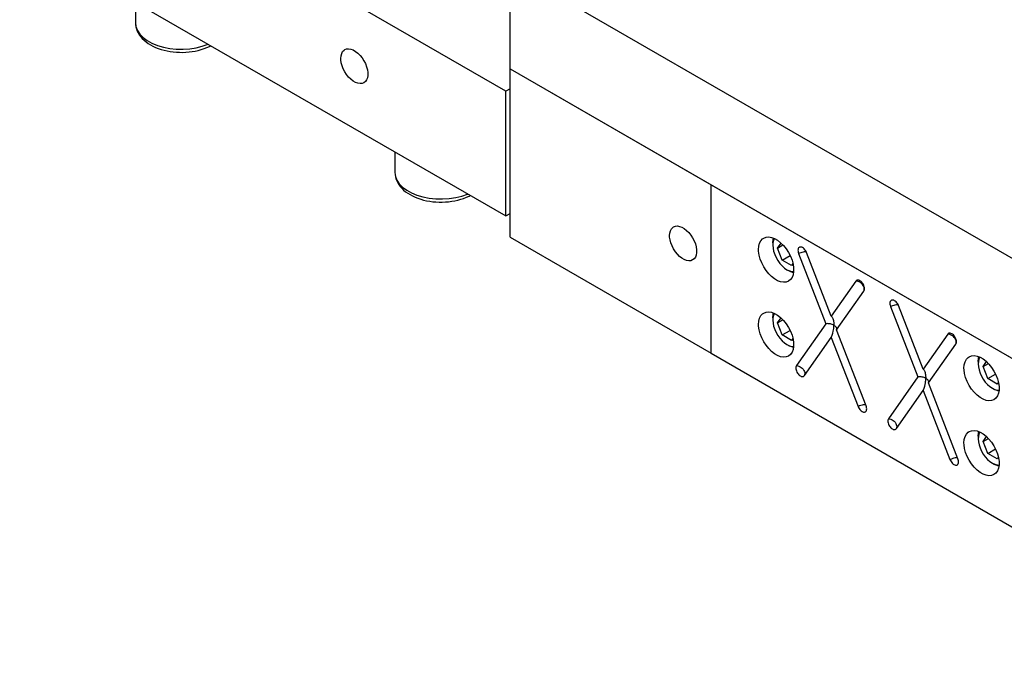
# Model space of a CAD drawing. Header units: inches. Extents: x 3 to 289, y 4 to 291.
# Tile 517 of 634: x 112.23 to 120.28, y 267.26 to 272.54. Entities that reach past the tile are written whole.
import ezdxf

# ---------------------------------------------------------------- set-up
doc = ezdxf.new("R2010")
doc.units = ezdxf.units.IN
doc.header["$LTSCALE"] = 0.5
doc.header["$MEASUREMENT"] = 0
doc.layers.add('DIE', color=7, linetype='Continuous')

msp = doc.modelspace()

# ---------------------------------------------------------------- linework, layer by layer
at = {"layer": 'DIE', "color": 190, "linetype": 'Continuous'}
for p, q in [((116.2014, 271.9582), (111.6052, 274.6118)), ((111.6052, 273.5912), (116.2014, 270.9376)), ((123.9442, 268.5085), (116.2368, 272.9584)), ((116.2368, 272.1419), (116.2368, 272.9584)), ((114.8552, 272.2473), (114.8602, 272.2659)), ((114.8602, 272.2659), (114.8683, 272.2813)), ((114.8683, 272.2813), (114.8793, 272.2932)), ((114.8793, 272.2932), (114.8859, 272.2976)), ((114.8859, 272.2976), (114.9006, 272.3034)), ((114.9006, 272.3034), (114.9173, 272.3049)), ((114.9173, 272.3049), (114.9354, 272.302)), ((114.9354, 272.302), (114.9544, 272.295)), ((114.9544, 272.295), (114.9736, 272.2838)), ((114.9736, 272.2838), (114.9926, 272.269)), ((114.9926, 272.269), (115.0107, 272.251)), ((114.8535, 272.2261), (114.8552, 272.2473)), ((114.8539, 272.2147), (114.8535, 272.2261)), ((114.8573, 272.1909), (114.8539, 272.2147)), ((114.8639, 272.1662), (114.8573, 272.1909)), ((115.0107, 272.251), (115.0274, 272.2302)), ((115.0274, 272.2302), (115.0421, 272.2074)), ((115.0421, 272.2074), (115.0545, 272.1832)), ((115.0545, 272.1832), (115.0641, 272.1584)), ((114.8735, 272.1414), (114.8639, 272.1662)), ((114.8859, 272.1172), (114.8735, 272.1414)), ((114.9006, 272.0944), (114.8859, 272.1172)), ((115.0641, 272.1584), (115.0707, 272.1337)), ((115.0707, 272.1337), (115.074, 272.1099)), ((115.074, 272.1099), (115.074, 272.0876)), ((116.2368, 272.1419), (117.8808, 271.1927)), ((116.2368, 270.7637), (116.2368, 272.1419)), ((116.2368, 272.1419), (123.9442, 267.692)), ((114.9173, 272.0736), (114.9006, 272.0944)), ((114.9354, 272.0556), (114.9173, 272.0736)), ((114.9544, 272.0408), (114.9354, 272.0556)), ((114.9736, 272.0297), (114.9544, 272.0408)), ((114.9926, 272.0226), (114.9736, 272.0297)), ((115.0107, 272.0197), (114.9926, 272.0226)), ((115.0421, 272.027), (115.0274, 272.0212)), ((115.0545, 272.0369), (115.0421, 272.027)), ((115.0641, 272.0506), (115.0545, 272.0369)), ((115.0707, 272.0677), (115.0641, 272.0506)), ((115.074, 272.0876), (115.0707, 272.0677)), ((115.0274, 272.0212), (115.0107, 272.0197)), ((116.2368, 271.9786), (116.2014, 271.9582)), ((116.2014, 270.9376), (116.2014, 271.9582)), ((117.8808, 269.8145), (117.8808, 271.1927)), ((116.2014, 270.9376), (116.2368, 270.958)), ((117.5422, 270.798), (117.5472, 270.8166)), ((117.5472, 270.8166), (117.5553, 270.8321)), ((117.5553, 270.8321), (117.5664, 270.8439)), ((117.5664, 270.8439), (117.5729, 270.8484)), ((117.5729, 270.8484), (117.5876, 270.8541)), ((117.5876, 270.8541), (117.6043, 270.8556)), ((117.6043, 270.8556), (117.6224, 270.8528)), ((117.6224, 270.8528), (117.6414, 270.8457)), ((117.6414, 270.8457), (117.6606, 270.8346)), ((117.6606, 270.8346), (117.6796, 270.8198)), ((117.6796, 270.8198), (117.6977, 270.8017)), ((116.2368, 270.7637), (117.8808, 269.8145)), ((117.5405, 270.7768), (117.5422, 270.798)), ((117.5409, 270.7655), (117.5405, 270.7768)), ((117.5443, 270.7416), (117.5409, 270.7655)), ((117.5509, 270.7169), (117.5443, 270.7416)), ((117.6977, 270.8017), (117.7144, 270.781)), ((117.7144, 270.781), (117.7291, 270.7581)), ((117.7291, 270.7581), (117.7415, 270.734)), ((117.7415, 270.734), (117.7511, 270.7091)), ((117.5605, 270.6921), (117.5509, 270.7169)), ((117.5729, 270.6679), (117.5605, 270.6921)), ((117.5876, 270.6451), (117.5729, 270.6679)), ((117.7511, 270.7091), (117.7577, 270.6844)), ((117.7577, 270.6844), (117.7611, 270.6606)), ((117.7611, 270.6606), (117.7611, 270.6384)), ((117.6043, 270.6244), (117.5876, 270.6451)), ((117.6224, 270.6063), (117.6043, 270.6244)), ((117.6414, 270.5915), (117.6224, 270.6063)), ((117.6606, 270.5804), (117.6414, 270.5915)), ((117.6796, 270.5733), (117.6606, 270.5804)), ((117.6977, 270.5705), (117.6796, 270.5733)), ((117.7291, 270.5777), (117.7144, 270.5719)), ((117.7415, 270.5876), (117.7291, 270.5777)), ((117.7511, 270.6013), (117.7415, 270.5876)), ((117.7577, 270.6184), (117.7511, 270.6013)), ((117.7611, 270.6384), (117.7577, 270.6184)), ((117.7144, 270.5719), (117.6977, 270.5705))]:
    msp.add_line(p, q, dxfattribs=at)
at = {"layer": 'DIE', "color": 9, "linetype": 'Continuous'}
for p, q in [((113.1748, 272.685), (113.1748, 272.5175)), ((113.1748, 272.5175), (113.1756, 272.5005)), ((113.1756, 272.5005), (113.1783, 272.4835)), ((113.1783, 272.4835), (113.1827, 272.4667)), ((113.1827, 272.4667), (113.1888, 272.4502)), ((113.1888, 272.4502), (113.1966, 272.4341)), ((113.1966, 272.4341), (113.2062, 272.4184)), ((113.2062, 272.4184), (113.2174, 272.4032)), ((113.2174, 272.4032), (113.2303, 272.3884)), ((113.2303, 272.3884), (113.2449, 272.3743)), ((113.2449, 272.3743), (113.261, 272.3609)), ((113.261, 272.3609), (113.2786, 272.3483)), ((113.2786, 272.3483), (113.2977, 272.3365)), ((113.2977, 272.3365), (113.3179, 272.3257)), ((113.3179, 272.3257), (113.3393, 272.3159)), ((113.3393, 272.3159), (113.3616, 272.3071)), ((113.3616, 272.3071), (113.3848, 272.2994)), ((113.3848, 272.2994), (113.4087, 272.2927)), ((113.4087, 272.2927), (113.4333, 272.2871)), ((113.4333, 272.2871), (113.4584, 272.2826)), ((113.4584, 272.2826), (113.4838, 272.2792)), ((113.4838, 272.2792), (113.5096, 272.2769)), ((113.5096, 272.2769), (113.5355, 272.2758)), ((113.5355, 272.2758), (113.5615, 272.2757)), ((113.5615, 272.2757), (113.5874, 272.2768)), ((113.5874, 272.2768), (113.6131, 272.2789)), ((113.6131, 272.2789), (113.6386, 272.2822)), ((113.6386, 272.2822), (113.6637, 272.2866)), ((113.6637, 272.2866), (113.6883, 272.2921)), ((113.6883, 272.2921), (113.7123, 272.2986)), ((113.7123, 272.2986), (113.7356, 272.3063)), ((113.7356, 272.3063), (113.7581, 272.315)), ((113.7581, 272.315), (113.7796, 272.3247)), ((113.7796, 272.3247), (113.7898, 272.3299)), ((115.2961, 271.4603), (115.2961, 271.2927)), ((115.2961, 271.2927), (115.297, 271.2758)), ((115.297, 271.2758), (115.2996, 271.2587)), ((115.2996, 271.2587), (115.304, 271.2419)), ((115.304, 271.2419), (115.3101, 271.2255)), ((115.3101, 271.2255), (115.318, 271.2094)), ((115.318, 271.2094), (115.3275, 271.1937)), ((115.3275, 271.1937), (115.3387, 271.1784)), ((115.3387, 271.1784), (115.3516, 271.1637)), ((115.3516, 271.1637), (115.3662, 271.1496)), ((115.3662, 271.1496), (115.3823, 271.1362)), ((115.3823, 271.1362), (115.4, 271.1236)), ((117.8808, 269.8145), (117.8808, 271.1927)), ((117.8808, 271.1927), (122.3002, 268.6412)), ((115.4, 271.1236), (115.419, 271.1118)), ((115.419, 271.1118), (115.4392, 271.101)), ((115.4392, 271.101), (115.4606, 271.0912)), ((115.4606, 271.0912), (115.4829, 271.0824)), ((115.4829, 271.0824), (115.5061, 271.0746)), ((115.5061, 271.0746), (115.5301, 271.068)), ((115.5301, 271.068), (115.5546, 271.0624)), ((115.5546, 271.0624), (115.5797, 271.0579)), ((115.5797, 271.0579), (115.6051, 271.0545)), ((115.7345, 271.0542), (115.7599, 271.0575)), ((115.7599, 271.0575), (115.785, 271.0619)), ((115.785, 271.0619), (115.8096, 271.0673)), ((115.8096, 271.0673), (115.8336, 271.0739)), ((115.8336, 271.0739), (115.8569, 271.0815)), ((115.8569, 271.0815), (115.8794, 271.0902)), ((115.8794, 271.0902), (115.901, 271.1)), ((115.901, 271.1), (115.9111, 271.1051)), ((115.6051, 271.0545), (115.6309, 271.0522)), ((115.6309, 271.0522), (115.6568, 271.051)), ((115.6568, 271.051), (115.6828, 271.051)), ((115.6828, 271.051), (115.7087, 271.052)), ((115.7087, 271.052), (115.7345, 271.0542)), ((118.2762, 270.715), (118.2867, 270.7351)), ((118.2867, 270.7351), (118.3011, 270.7505)), ((118.3011, 270.7505), (118.3096, 270.7563)), ((118.3096, 270.7563), (118.3287, 270.7638)), ((118.3287, 270.7638), (118.3504, 270.7657)), ((118.3504, 270.7657), (118.374, 270.762)), ((118.374, 270.762), (118.3986, 270.7528)), ((118.3986, 270.7528), (118.4236, 270.7384)), ((118.4236, 270.7384), (118.4483, 270.7191)), ((118.2675, 270.6633), (118.2697, 270.6908)), ((118.268, 270.6485), (118.2675, 270.6633)), ((118.2697, 270.6908), (118.2762, 270.715)), ((118.4483, 270.7191), (118.4718, 270.6956)), ((118.4718, 270.6956), (118.4935, 270.6687)), ((118.4935, 270.6687), (118.5127, 270.639)), ((118.5906, 270.6643), (118.5899, 270.6571)), ((118.5899, 270.6571), (118.5905, 270.6492)), ((118.5923, 270.6706), (118.5906, 270.6643)), ((118.5952, 270.6758), (118.5923, 270.6706)), ((118.599, 270.6798), (118.5952, 270.6758)), ((118.6037, 270.6824), (118.599, 270.6798)), ((118.6091, 270.6836), (118.6037, 270.6824)), ((118.6151, 270.6833), (118.6091, 270.6836)), ((118.6211, 270.6816), (118.6151, 270.6833)), ((118.6277, 270.6785), (118.6211, 270.6816)), ((118.6342, 270.674), (118.6277, 270.6785)), ((118.6406, 270.6684), (118.6342, 270.674)), ((118.6466, 270.6618), (118.6406, 270.6684)), ((118.6519, 270.6543), (118.6466, 270.6618)), ((118.6566, 270.6462), (118.6519, 270.6543)), ((118.2724, 270.6175), (118.268, 270.6485)), ((118.281, 270.5854), (118.2724, 270.6175)), ((118.2935, 270.5532), (118.281, 270.5854)), ((118.5127, 270.639), (118.5288, 270.6076)), ((118.5288, 270.6076), (118.5413, 270.5753)), ((118.5413, 270.5753), (118.5499, 270.5432)), ((118.5905, 270.6492), (118.5921, 270.6409)), ((118.5921, 270.6409), (118.5948, 270.6324)), ((118.5948, 270.6324), (118.595, 270.632)), ((118.595, 270.632), (118.8183, 270.0564)), ((118.6604, 270.6378), (118.6566, 270.6462)), ((118.8619, 270.1184), (118.6604, 270.6378)), ((118.3096, 270.5217), (118.2935, 270.5532)), ((118.3287, 270.4921), (118.3096, 270.5217)), ((118.5499, 270.5432), (118.5542, 270.5122)), ((118.5542, 270.5122), (118.5542, 270.4833)), ((118.3504, 270.4651), (118.3287, 270.4921)), ((118.374, 270.4416), (118.3504, 270.4651)), ((118.3986, 270.4224), (118.374, 270.4416)), ((118.4236, 270.4079), (118.3986, 270.4224)), ((118.5288, 270.4173), (118.5127, 270.4045)), ((118.5413, 270.4351), (118.5288, 270.4173)), ((118.5499, 270.4573), (118.5413, 270.4351)), ((118.5542, 270.4833), (118.5499, 270.4573)), ((119.0721, 270.4119), (119.0674, 270.4093)), ((119.0776, 270.4131), (119.0721, 270.4119)), ((119.0835, 270.4128), (119.0776, 270.4131)), ((119.0893, 270.4113), (119.0835, 270.4128)), ((118.4483, 270.3987), (118.4236, 270.4079)), ((118.4718, 270.395), (118.4483, 270.3987)), ((118.4935, 270.3969), (118.4718, 270.395)), ((118.5127, 270.4045), (118.4935, 270.3969)), ((119.0634, 270.4051), (118.8619, 270.1184)), ((119.0636, 270.4053), (119.0634, 270.4051)), ((119.0674, 270.4093), (119.0636, 270.4053)), ((119.0958, 270.4082), (119.0893, 270.4113)), ((119.1024, 270.4038), (119.0958, 270.4082)), ((119.1087, 270.3982), (119.1024, 270.4038)), ((119.1147, 270.3916), (119.1087, 270.3982)), ((119.1202, 270.3842), (119.1147, 270.3916)), ((119.1248, 270.3762), (119.1202, 270.3842)), ((119.1287, 270.3678), (119.1248, 270.3762)), ((119.1315, 270.3593), (119.1287, 270.3678)), ((119.1333, 270.3509), (119.1315, 270.3593)), ((119.1317, 270.3293), (119.1334, 270.3357)), ((119.1339, 270.343), (119.1333, 270.3509)), ((119.1334, 270.3357), (119.1339, 270.343)), ((118.9055, 270.006), (119.1288, 270.3238)), ((119.1288, 270.3238), (119.1316, 270.329)), ((119.1316, 270.329), (119.1317, 270.3293)), ((119.3419, 270.2305), (119.3412, 270.2233)), ((119.3412, 270.2233), (119.3418, 270.2154)), ((119.3418, 270.2154), (119.3434, 270.2071)), ((119.3436, 270.2368), (119.3419, 270.2305)), ((119.3434, 270.2071), (119.3461, 270.1986)), ((119.3465, 270.242), (119.3436, 270.2368)), ((119.3461, 270.1986), (119.3463, 270.1982)), ((119.3463, 270.1982), (119.5696, 269.6226)), ((119.3503, 270.246), (119.3465, 270.242)), ((119.355, 270.2486), (119.3503, 270.246)), ((119.3604, 270.2498), (119.355, 270.2486)), ((119.3664, 270.2495), (119.3604, 270.2498)), ((119.3724, 270.2479), (119.3664, 270.2495)), ((119.379, 270.2447), (119.3724, 270.2479)), ((119.3855, 270.2403), (119.379, 270.2447)), ((119.3919, 270.2346), (119.3855, 270.2403)), ((119.3979, 270.228), (119.3919, 270.2346)), ((119.4032, 270.2205), (119.3979, 270.228)), ((119.4079, 270.2125), (119.4032, 270.2205)), ((119.4117, 270.2041), (119.4079, 270.2125)), ((119.6132, 269.6846), (119.4117, 270.2041)), ((118.2697, 270.0785), (118.2762, 270.1026)), ((118.2762, 270.1026), (118.2867, 270.1227)), ((118.2867, 270.1227), (118.3011, 270.1381)), ((118.3011, 270.1381), (118.3096, 270.1439)), ((118.3096, 270.1439), (118.3287, 270.1514)), ((118.3287, 270.1514), (118.3504, 270.1533)), ((118.3504, 270.1533), (118.374, 270.1497)), ((118.374, 270.1497), (118.3986, 270.1404)), ((118.3986, 270.1404), (118.4236, 270.126)), ((118.4236, 270.126), (118.4483, 270.1067)), ((118.4483, 270.1067), (118.4718, 270.0833)), ((118.8619, 270.1184), (118.8695, 270.1092)), ((118.8695, 270.1092), (118.8746, 270.0988)), ((118.8746, 270.0988), (118.8773, 270.0906)), ((118.8773, 270.0906), (118.8793, 270.0828)), ((118.2675, 270.0509), (118.2697, 270.0785)), ((118.268, 270.0361), (118.2675, 270.0509)), ((118.2724, 270.0052), (118.268, 270.0361)), ((118.4718, 270.0833), (118.4935, 270.0563)), ((118.4935, 270.0563), (118.5127, 270.0266)), ((118.5127, 270.0266), (118.5288, 269.9952)), ((118.8183, 270.0564), (118.5773, 269.7135)), ((118.8277, 270.0569), (118.8183, 270.0564)), ((118.837, 270.0567), (118.8277, 270.0569)), ((118.846, 270.0557), (118.837, 270.0567)), ((118.8545, 270.0542), (118.846, 270.0557)), ((118.8625, 270.0521), (118.8545, 270.0542)), ((118.8699, 270.0496), (118.8625, 270.0521)), ((118.8768, 270.0467), (118.8699, 270.0496)), ((118.8831, 270.0435), (118.8768, 270.0467)), ((118.8793, 270.0828), (118.8807, 270.0755)), ((118.8804, 270.0064), (118.8817, 270.017)), ((118.8807, 270.0755), (118.8817, 270.0687)), ((118.8817, 270.0687), (118.8823, 270.0621)), ((118.8817, 270.017), (118.8825, 270.0265)), ((118.8823, 270.0621), (118.8828, 270.0558)), ((118.8825, 270.0265), (118.883, 270.0352)), ((118.8828, 270.0558), (118.883, 270.0496)), ((118.883, 270.0496), (118.8831, 270.0435)), ((118.883, 270.0352), (118.8831, 270.0435)), ((118.8831, 270.0435), (118.8869, 270.0411)), ((118.8869, 270.0411), (118.8904, 270.0387)), ((118.8904, 270.0387), (118.8936, 270.0361)), ((118.8936, 270.0361), (118.8965, 270.0334)), ((118.8965, 270.0334), (118.8991, 270.0305)), ((118.8991, 270.0305), (118.9013, 270.0275)), ((118.9013, 270.0275), (118.9032, 270.0244)), ((118.9032, 270.0244), (118.9047, 270.0211)), ((118.9047, 270.0211), (118.9059, 270.0175)), ((118.9063, 270.0099), (118.9055, 270.006)), ((118.9059, 270.0175), (118.9064, 270.0137)), ((118.9064, 270.0137), (118.9063, 270.0099)), ((118.281, 269.9731), (118.2724, 270.0052)), ((118.2935, 269.9408), (118.281, 269.9731)), ((118.3096, 269.9094), (118.2935, 269.9408)), ((118.5288, 269.9952), (118.5413, 269.9629)), ((118.5413, 269.9629), (118.5499, 269.9308)), ((118.5499, 269.9308), (118.5542, 269.8998)), ((118.6427, 269.6322), (118.8619, 269.944)), ((118.8619, 269.944), (118.8698, 269.9628)), ((118.8619, 269.944), (119.0811, 269.379)), ((118.8698, 269.9628), (118.875, 269.9797)), ((118.875, 269.9797), (118.8783, 269.9942)), ((118.8783, 269.9942), (118.8804, 270.0064)), ((119.1465, 269.3849), (118.9055, 270.006)), ((119.8147, 269.9713), (119.6132, 269.6846)), ((119.8149, 269.9716), (119.8147, 269.9713)), ((119.8187, 269.9756), (119.8149, 269.9716)), ((119.8234, 269.9782), (119.8187, 269.9756)), ((119.8289, 269.9793), (119.8234, 269.9782)), ((119.8348, 269.979), (119.8289, 269.9793)), ((119.8406, 269.9775), (119.8348, 269.979)), ((119.8471, 269.9745), (119.8406, 269.9775)), ((119.8537, 269.9701), (119.8471, 269.9745)), ((119.86, 269.9645), (119.8537, 269.9701)), ((119.866, 269.9579), (119.86, 269.9645)), ((119.8715, 269.9504), (119.866, 269.9579)), ((119.8761, 269.9424), (119.8715, 269.9504)), ((119.88, 269.934), (119.8761, 269.9424)), ((119.8828, 269.9255), (119.88, 269.934)), ((118.3287, 269.8797), (118.3096, 269.9094)), ((118.3504, 269.8527), (118.3287, 269.8797)), ((118.374, 269.8293), (118.3504, 269.8527)), ((118.5542, 269.8709), (118.5499, 269.845)), ((118.5542, 269.8998), (118.5542, 269.8709)), ((119.6568, 269.5723), (119.8801, 269.89)), ((119.8801, 269.89), (119.8829, 269.8953)), ((119.8846, 269.9172), (119.8828, 269.9255)), ((119.8829, 269.8953), (119.883, 269.8956)), ((119.883, 269.8956), (119.8847, 269.902)), ((119.8852, 269.9093), (119.8846, 269.9172)), ((119.8847, 269.902), (119.8852, 269.9093)), ((117.8808, 269.8145), (122.3002, 267.263)), ((118.3986, 269.81), (118.374, 269.8293)), ((118.4236, 269.7955), (118.3986, 269.81)), ((118.4483, 269.7863), (118.4236, 269.7955)), ((118.4718, 269.7826), (118.4483, 269.7863)), ((118.4935, 269.7846), (118.4718, 269.7826)), ((118.5127, 269.7921), (118.4935, 269.7846)), ((118.5288, 269.8049), (118.5127, 269.7921)), ((118.5413, 269.8227), (118.5288, 269.8049)), ((118.5499, 269.845), (118.5413, 269.8227)), ((119.9661, 269.7655), (119.9805, 269.7809)), ((119.9805, 269.7809), (119.9889, 269.7867)), ((119.9889, 269.7867), (120.0081, 269.7942)), ((120.0081, 269.7942), (120.0298, 269.7961)), ((120.0298, 269.7961), (120.0533, 269.7924)), ((120.0533, 269.7924), (120.078, 269.7832)), ((120.078, 269.7832), (120.103, 269.7688)), ((120.103, 269.7688), (120.1277, 269.7495)), ((118.5728, 269.7019), (118.5723, 269.6946)), ((118.5723, 269.6946), (118.5728, 269.6867)), ((118.5745, 269.7082), (118.5728, 269.7019)), ((118.5773, 269.7135), (118.5745, 269.7082)), ((119.9469, 269.6937), (119.9491, 269.7212)), ((119.9474, 269.6789), (119.9469, 269.6937)), ((119.9491, 269.7212), (119.9555, 269.7454)), ((119.9555, 269.7454), (119.9661, 269.7655)), ((120.1277, 269.7495), (120.1512, 269.7261)), ((120.1512, 269.7261), (120.1729, 269.6991)), ((120.1729, 269.6991), (120.1921, 269.6694)), ((118.5728, 269.6867), (118.5745, 269.6784)), ((118.5745, 269.6784), (118.5773, 269.6699)), ((118.5773, 269.6699), (118.5811, 269.6615)), ((118.5811, 269.6615), (118.5857, 269.6534)), ((118.5857, 269.6534), (118.5911, 269.646)), ((118.5911, 269.646), (118.5971, 269.6393)), ((118.5971, 269.6393), (118.6034, 269.6337)), ((118.6034, 269.6337), (118.61, 269.6292)), ((118.61, 269.6292), (118.6166, 269.6261)), ((118.6166, 269.6261), (118.6229, 269.6244)), ((118.6229, 269.6244), (118.6289, 269.6242)), ((118.6289, 269.6242), (118.6343, 269.6254)), ((118.6343, 269.6254), (118.6389, 269.6281)), ((118.6389, 269.6281), (118.6427, 269.6322)), ((119.5696, 269.6226), (119.3286, 269.2797)), ((119.579, 269.6231), (119.5696, 269.6226)), ((119.5883, 269.6229), (119.579, 269.6231)), ((119.5973, 269.622), (119.5883, 269.6229)), ((119.6058, 269.6204), (119.5973, 269.622)), ((119.6138, 269.6184), (119.6058, 269.6204)), ((119.6132, 269.6846), (119.6208, 269.6755)), ((119.6212, 269.6159), (119.6138, 269.6184)), ((119.6208, 269.6755), (119.6259, 269.6651)), ((119.6281, 269.613), (119.6212, 269.6159)), ((119.6259, 269.6651), (119.6286, 269.6568)), ((119.6344, 269.6097), (119.6281, 269.613)), ((119.6286, 269.6568), (119.6306, 269.6491)), ((119.6306, 269.6491), (119.632, 269.6418)), ((119.632, 269.6418), (119.633, 269.6349)), ((119.633, 269.6349), (119.6336, 269.6284)), ((119.6336, 269.6284), (119.6341, 269.622)), ((119.6341, 269.622), (119.6343, 269.6159)), ((119.6343, 269.6159), (119.6344, 269.6097)), ((119.6343, 269.6014), (119.6344, 269.6097)), ((119.6344, 269.6097), (119.6382, 269.6074)), ((119.6382, 269.6074), (119.6417, 269.6049)), ((119.9518, 269.648), (119.9474, 269.6789)), ((119.9603, 269.6158), (119.9518, 269.648)), ((119.9729, 269.5836), (119.9603, 269.6158)), ((120.1921, 269.6694), (120.2082, 269.638)), ((120.2082, 269.638), (120.2207, 269.6057)), ((119.6132, 269.5103), (119.6211, 269.5291)), ((119.6211, 269.5291), (119.6263, 269.546)), ((119.6263, 269.546), (119.6296, 269.5604)), ((119.6296, 269.5604), (119.6317, 269.5727)), ((119.6317, 269.5727), (119.633, 269.5833)), ((119.633, 269.5833), (119.6338, 269.5927)), ((119.6338, 269.5927), (119.6343, 269.6014)), ((119.6417, 269.6049), (119.6449, 269.6023)), ((119.6449, 269.6023), (119.6478, 269.5996)), ((119.6478, 269.5996), (119.6504, 269.5967)), ((119.6504, 269.5967), (119.6526, 269.5937)), ((119.6526, 269.5937), (119.6545, 269.5906)), ((119.6545, 269.5906), (119.656, 269.5874)), ((119.656, 269.5874), (119.6572, 269.5837)), ((119.6576, 269.5761), (119.6568, 269.5723)), ((119.8978, 268.9511), (119.6568, 269.5723)), ((119.6572, 269.5837), (119.6577, 269.5799)), ((119.6577, 269.5799), (119.6576, 269.5761)), ((119.9889, 269.5521), (119.9729, 269.5836)), ((120.0081, 269.5225), (119.9889, 269.5521)), ((120.2207, 269.6057), (120.2292, 269.5736)), ((120.2292, 269.5736), (120.2336, 269.5426)), ((120.2336, 269.5426), (120.2336, 269.5137)), ((119.394, 269.1984), (119.6132, 269.5103)), ((119.6132, 269.5103), (119.8324, 268.9453)), ((120.0298, 269.4955), (120.0081, 269.5225)), ((120.0533, 269.472), (120.0298, 269.4955)), ((120.078, 269.4528), (120.0533, 269.472)), ((120.103, 269.4383), (120.078, 269.4528)), ((120.2082, 269.4477), (120.1921, 269.4349)), ((120.2207, 269.4655), (120.2082, 269.4477)), ((120.2292, 269.4878), (120.2207, 269.4655)), ((120.2336, 269.5137), (120.2292, 269.4878)), ((119.0811, 269.379), (119.0849, 269.3706)), ((119.0849, 269.3706), (119.0896, 269.3626)), ((119.1492, 269.3768), (119.1465, 269.3849)), ((119.1509, 269.3685), (119.1492, 269.3768)), ((119.1516, 269.3605), (119.1509, 269.3685)), ((120.1277, 269.4291), (120.103, 269.4383)), ((120.1512, 269.4254), (120.1277, 269.4291)), ((120.1729, 269.4274), (120.1512, 269.4254)), ((120.1921, 269.4349), (120.1729, 269.4274)), ((119.0896, 269.3626), (119.0949, 269.3551)), ((119.0949, 269.3551), (119.1009, 269.3484)), ((119.1009, 269.3484), (119.1073, 269.3428)), ((119.1073, 269.3428), (119.1138, 269.3384)), ((119.1138, 269.3384), (119.1204, 269.3352)), ((119.1204, 269.3352), (119.1267, 269.3335)), ((119.1267, 269.3335), (119.1327, 269.3333)), ((119.1327, 269.3333), (119.1381, 269.3346)), ((119.1381, 269.3346), (119.1427, 269.3372)), ((119.1427, 269.3372), (119.1465, 269.3413)), ((119.1465, 269.3413), (119.1493, 269.3466)), ((119.1493, 269.3466), (119.1494, 269.3469)), ((119.1494, 269.3469), (119.151, 269.3533)), ((119.151, 269.3533), (119.1516, 269.3605)), ((119.3241, 269.2681), (119.3236, 269.2609)), ((119.3236, 269.2609), (119.3241, 269.253)), ((119.3258, 269.2745), (119.3241, 269.2681)), ((119.3241, 269.253), (119.3258, 269.2446)), ((119.3286, 269.2797), (119.3258, 269.2745)), ((119.3258, 269.2446), (119.3286, 269.2361)), ((119.3286, 269.2361), (119.3324, 269.2277)), ((119.3324, 269.2277), (119.337, 269.2197)), ((119.337, 269.2197), (119.3424, 269.2122)), ((119.3424, 269.2122), (119.3484, 269.2056)), ((119.3484, 269.2056), (119.3548, 269.1999)), ((119.3548, 269.1999), (119.3613, 269.1955)), ((119.3613, 269.1955), (119.3679, 269.1924)), ((119.3679, 269.1924), (119.3742, 269.1907)), ((119.3742, 269.1907), (119.3802, 269.1904)), ((119.3802, 269.1904), (119.3856, 269.1917)), ((119.3856, 269.1917), (119.3902, 269.1944)), ((119.3902, 269.1944), (119.394, 269.1984)), ((119.9491, 269.1089), (119.9555, 269.1331)), ((119.9555, 269.1331), (119.9661, 269.1532)), ((119.9661, 269.1532), (119.9805, 269.1685)), ((119.9805, 269.1685), (119.9889, 269.1743)), ((119.9889, 269.1743), (120.0081, 269.1818)), ((120.0081, 269.1818), (120.0298, 269.1838)), ((120.0298, 269.1838), (120.0533, 269.1801)), ((120.0533, 269.1801), (120.078, 269.1709)), ((120.078, 269.1709), (120.103, 269.1564)), ((120.103, 269.1564), (120.1277, 269.1371)), ((120.1277, 269.1371), (120.1512, 269.1137)), ((119.9469, 269.0813), (119.9491, 269.1089)), ((119.9474, 269.0666), (119.9469, 269.0813)), ((119.9518, 269.0356), (119.9474, 269.0666)), ((120.1512, 269.1137), (120.1729, 269.0867)), ((120.1729, 269.0867), (120.1921, 269.057)), ((120.1921, 269.057), (120.2082, 269.0256)), ((119.9603, 269.0035), (119.9518, 269.0356)), ((119.9729, 268.9712), (119.9603, 269.0035)), ((119.9889, 268.9398), (119.9729, 268.9712)), ((120.2082, 269.0256), (120.2207, 268.9933)), ((120.2207, 268.9933), (120.2292, 268.9612)), ((119.8324, 268.9453), (119.8362, 268.9369)), ((119.8362, 268.9369), (119.8409, 268.9288)), ((119.8409, 268.9288), (119.8462, 268.9213)), ((119.8462, 268.9213), (119.8522, 268.9147)), ((119.8522, 268.9147), (119.8586, 268.9091)), ((119.8586, 268.9091), (119.8651, 268.9046)), ((119.8651, 268.9046), (119.8717, 268.9015)), ((119.8717, 268.9015), (119.878, 268.8998)), ((119.878, 268.8998), (119.884, 268.8995)), ((119.884, 268.8995), (119.8894, 268.9008)), ((119.8894, 268.9008), (119.894, 268.9035)), ((119.894, 268.9035), (119.8978, 268.9075)), ((119.9005, 268.943), (119.8978, 268.9511)), ((119.8978, 268.9075), (119.9006, 268.9128)), ((119.9022, 268.9347), (119.9005, 268.943)), ((119.9006, 268.9128), (119.9007, 268.9131)), ((119.9007, 268.9131), (119.9023, 268.9195)), ((119.9029, 268.9268), (119.9022, 268.9347)), ((119.9023, 268.9195), (119.9029, 268.9268)), ((120.0081, 268.9101), (119.9889, 268.9398)), ((120.0298, 268.8831), (120.0081, 268.9101)), ((120.0533, 268.8597), (120.0298, 268.8831)), ((120.2292, 268.9612), (120.2336, 268.9303)), ((120.2336, 268.9013), (120.2292, 268.8754)), ((120.2336, 268.9303), (120.2336, 268.9013)), ((120.078, 268.8404), (120.0533, 268.8597)), ((120.103, 268.826), (120.078, 268.8404)), ((120.1277, 268.8167), (120.103, 268.826)), ((120.1512, 268.8131), (120.1277, 268.8167)), ((120.1729, 268.815), (120.1512, 268.8131)), ((120.1921, 268.8225), (120.1729, 268.815)), ((120.2082, 268.8354), (120.1921, 268.8225)), ((120.2207, 268.8532), (120.2082, 268.8354)), ((120.2292, 268.8754), (120.2207, 268.8532))]:
    msp.add_line(p, q, dxfattribs=at)
at = {"layer": 'DIE', "color": 4, "linetype": 'Continuous'}
for p, q in [((113.1748, 272.5175), (113.1788, 272.4859)), ((113.1788, 272.4859), (113.1907, 272.4551)), ((113.1907, 272.4551), (113.2102, 272.4256)), ((113.2102, 272.4256), (113.237, 272.398)), ((113.237, 272.398), (113.2704, 272.373)), ((113.2704, 272.373), (113.3098, 272.3511)), ((113.3098, 272.3511), (113.3544, 272.3327)), ((113.3544, 272.3327), (113.403, 272.3182)), ((113.403, 272.3182), (113.4548, 272.308)), ((113.4548, 272.308), (113.5086, 272.3023)), ((113.5086, 272.3023), (113.5633, 272.3011)), ((113.5633, 272.3011), (113.6178, 272.3045)), ((113.6178, 272.3045), (113.6707, 272.3125)), ((113.6707, 272.3125), (113.7211, 272.3249)), ((113.7211, 272.3249), (113.7678, 272.3413)), ((113.7678, 272.3413), (113.7691, 272.3419)), ((115.2961, 271.2927), (115.3001, 271.2612)), ((115.3001, 271.2612), (115.312, 271.2304)), ((115.312, 271.2304), (115.3315, 271.2008)), ((115.3315, 271.2008), (115.3583, 271.1733)), ((115.3583, 271.1733), (115.3918, 271.1483)), ((115.3918, 271.1483), (115.4312, 271.1263)), ((115.4312, 271.1263), (115.4757, 271.1079)), ((115.4757, 271.1079), (115.5243, 271.0935)), ((115.5243, 271.0935), (115.5761, 271.0833)), ((115.5761, 271.0833), (115.63, 271.0775)), ((115.63, 271.0775), (115.6847, 271.0764)), ((115.6847, 271.0764), (115.7391, 271.0798)), ((115.7391, 271.0798), (115.792, 271.0878)), ((115.792, 271.0878), (115.8424, 271.1001)), ((115.8424, 271.1001), (115.8892, 271.1166)), ((115.8892, 271.1166), (115.8904, 271.1171)), ((118.595, 270.632), (118.6051, 270.6359)), ((118.6051, 270.6359), (118.6153, 270.6394)), ((118.6153, 270.6394), (118.6251, 270.6424)), ((118.6251, 270.6424), (118.6343, 270.6447)), ((118.6343, 270.6447), (118.6426, 270.6463)), ((118.6426, 270.6463), (118.6498, 270.6472)), ((118.6498, 270.6472), (118.6556, 270.6473)), ((118.6556, 270.6473), (118.656, 270.6473)), ((119.0709, 270.4043), (119.0634, 270.4051)), ((119.0811, 270.4018), (119.0709, 270.4043)), ((119.091, 270.3977), (119.0811, 270.4018)), ((119.1004, 270.3923), (119.091, 270.3977)), ((119.109, 270.3855), (119.1004, 270.3923)), ((119.1165, 270.3778), (119.109, 270.3855)), ((119.1226, 270.3692), (119.1165, 270.3778)), ((119.1273, 270.3601), (119.1226, 270.3692)), ((119.1303, 270.3507), (119.1273, 270.3601)), ((119.1288, 270.3238), (119.1311, 270.3323)), ((119.1316, 270.3413), (119.1303, 270.3507)), ((119.1311, 270.3323), (119.1316, 270.3413)), ((119.3463, 270.1982), (119.3564, 270.2022)), ((119.3564, 270.2022), (119.3666, 270.2057)), ((119.3666, 270.2057), (119.3764, 270.2086)), ((119.3764, 270.2086), (119.3856, 270.2109)), ((119.3856, 270.2109), (119.3939, 270.2126)), ((119.3939, 270.2126), (119.4011, 270.2135)), ((119.4011, 270.2135), (119.4069, 270.2136)), ((119.4069, 270.2136), (119.4073, 270.2135)), ((119.8222, 269.9705), (119.8147, 269.9713)), ((119.8324, 269.968), (119.8222, 269.9705)), ((119.8423, 269.964), (119.8324, 269.968)), ((119.8517, 269.9585), (119.8423, 269.964)), ((119.8603, 269.9518), (119.8517, 269.9585)), ((119.8678, 269.944), (119.8603, 269.9518)), ((119.8739, 269.9355), (119.8678, 269.944)), ((119.8786, 269.9263), (119.8739, 269.9355)), ((119.8816, 269.917), (119.8786, 269.9263)), ((119.8801, 269.89), (119.8824, 269.8985)), ((119.8829, 269.9076), (119.8816, 269.917)), ((119.8824, 269.8985), (119.8829, 269.9076)), ((118.5773, 269.7135), (118.5875, 269.7122)), ((118.5875, 269.7122), (118.5976, 269.7092)), ((118.5976, 269.7092), (118.6074, 269.7048)), ((118.6074, 269.7048), (118.6166, 269.699)), ((118.6166, 269.699), (118.6249, 269.692)), ((118.6249, 269.692), (118.6321, 269.684)), ((118.6321, 269.684), (118.6379, 269.6752)), ((118.6379, 269.6752), (118.6421, 269.666)), ((118.6421, 269.666), (118.6447, 269.6566)), ((118.6445, 269.6383), (118.6427, 269.6322)), ((118.6455, 269.6473), (118.6445, 269.6383)), ((118.6447, 269.6566), (118.6455, 269.6473)), ((119.0836, 269.38), (119.0811, 269.379)), ((119.0937, 269.3839), (119.0836, 269.38)), ((119.1038, 269.3872), (119.0937, 269.3839)), ((119.1135, 269.3901), (119.1038, 269.3872)), ((119.1226, 269.3922), (119.1135, 269.3901)), ((119.1306, 269.3937), (119.1226, 269.3922)), ((119.1374, 269.3944), (119.1306, 269.3937)), ((119.1429, 269.3943), (119.1374, 269.3944)), ((119.3286, 269.2797), (119.3388, 269.2784)), ((119.3388, 269.2784), (119.3489, 269.2755)), ((119.3489, 269.2755), (119.3587, 269.271)), ((119.3587, 269.271), (119.3679, 269.2652)), ((119.3679, 269.2652), (119.3762, 269.2582)), ((119.3762, 269.2582), (119.3834, 269.2502)), ((119.3834, 269.2502), (119.3892, 269.2415)), ((119.3892, 269.2415), (119.3934, 269.2322)), ((119.3934, 269.2322), (119.396, 269.2228)), ((119.3968, 269.2135), (119.3958, 269.2046)), ((119.396, 269.2228), (119.3968, 269.2135)), ((119.3958, 269.2046), (119.394, 269.1984)), ((119.8349, 268.9463), (119.8324, 268.9453)), ((119.845, 268.9501), (119.8349, 268.9463)), ((119.8551, 268.9535), (119.845, 268.9501)), ((119.8648, 268.9563), (119.8551, 268.9535)), ((119.8739, 268.9585), (119.8648, 268.9563)), ((119.8819, 268.9599), (119.8739, 268.9585)), ((119.8887, 268.9606), (119.8819, 268.9599)), ((119.8942, 268.9605), (119.8887, 268.9606))]:
    msp.add_line(p, q, dxfattribs=at)
at = {"layer": 'DIE', "color": 132, "linetype": 'Continuous'}
for p, q in [((118.3843, 270.7179), (118.3863, 270.7434)), ((118.3901, 270.7364), (118.3855, 270.7165)), ((118.3863, 270.7434), (118.3893, 270.7569)), ((118.398, 270.7531), (118.3901, 270.7364)), ((118.3843, 270.7179), (118.3843, 270.6979)), ((118.3855, 270.7165), (118.3843, 270.6979)), ((118.3843, 270.6979), (118.386, 270.6738)), ((118.386, 270.6738), (118.3912, 270.6484)), ((118.423, 270.6756), (118.4515, 270.7162)), ((118.423, 270.6756), (118.4669, 270.701)), ((118.4612, 270.5769), (118.423, 270.6756)), ((118.3912, 270.6484), (118.3997, 270.6225)), ((118.3997, 270.6225), (118.4112, 270.5968)), ((118.4112, 270.5968), (118.4254, 270.5722)), ((118.4612, 270.5769), (118.5257, 270.6142)), ((118.5378, 270.5328), (118.4612, 270.5769)), ((118.4254, 270.5722), (118.4419, 270.5494)), ((118.4419, 270.5494), (118.4601, 270.5291)), ((118.4601, 270.5291), (118.4795, 270.5119)), ((118.4795, 270.5119), (118.4995, 270.4983)), ((118.4995, 270.4983), (118.5168, 270.4883)), ((118.4995, 270.4983), (118.5195, 270.4888)), ((118.5488, 270.5484), (118.5378, 270.5328)), ((118.5304, 270.4813), (118.5168, 270.4883)), ((118.5195, 270.4888), (118.5389, 270.4836)), ((118.5531, 270.4732), (118.5304, 270.4813)), ((118.5389, 270.4836), (118.5542, 270.4827)), ((118.3843, 270.1056), (118.3863, 270.131)), ((118.3843, 270.1056), (118.3843, 270.0856)), ((118.3855, 270.1041), (118.3843, 270.0856)), ((118.3901, 270.124), (118.3855, 270.1041)), ((118.3863, 270.131), (118.3893, 270.1445)), ((118.3981, 270.1407), (118.3901, 270.124)), ((118.423, 270.0632), (118.4515, 270.1038)), ((118.3843, 270.0856), (118.386, 270.0614)), ((118.386, 270.0614), (118.3912, 270.036)), ((118.3912, 270.036), (118.3997, 270.0101)), ((118.3997, 270.0101), (118.4112, 269.9844)), ((118.423, 270.0632), (118.4669, 270.0886)), ((118.4612, 269.9646), (118.423, 270.0632)), ((118.4112, 269.9844), (118.4254, 269.9598)), ((118.4254, 269.9598), (118.4419, 269.937)), ((118.4419, 269.937), (118.4601, 269.9167)), ((118.4612, 269.9646), (118.5257, 270.0018)), ((118.5378, 269.9204), (118.4612, 269.9646)), ((118.5488, 269.936), (118.5378, 269.9204)), ((118.4601, 269.9167), (118.4795, 269.8995)), ((118.4795, 269.8995), (118.4995, 269.8859)), ((118.4995, 269.8859), (118.5168, 269.8759)), ((118.4995, 269.8859), (118.5195, 269.8764)), ((118.5304, 269.8689), (118.5168, 269.8759)), ((118.5195, 269.8764), (118.5389, 269.8712)), ((118.5531, 269.8608), (118.5304, 269.8689)), ((118.5389, 269.8712), (118.5542, 269.8703)), ((120.0636, 269.7484), (120.0657, 269.7738)), ((120.0657, 269.7738), (120.0687, 269.7873)), ((120.0774, 269.7835), (120.0695, 269.7668)), ((120.0636, 269.7484), (120.0636, 269.7284)), ((120.0649, 269.7469), (120.0636, 269.7284)), ((120.0636, 269.7284), (120.0654, 269.7042)), ((120.0695, 269.7668), (120.0649, 269.7469)), ((120.0654, 269.7042), (120.0706, 269.6788)), ((120.1024, 269.706), (120.1309, 269.7466)), ((120.1024, 269.706), (120.1463, 269.7314)), ((120.1406, 269.6074), (120.1024, 269.706)), ((120.0706, 269.6788), (120.0791, 269.6529)), ((120.0791, 269.6529), (120.0906, 269.6272)), ((120.0906, 269.6272), (120.1048, 269.6026)), ((120.1406, 269.6074), (120.2051, 269.6446)), ((120.2172, 269.5632), (120.1406, 269.6074)), ((120.1048, 269.6026), (120.1213, 269.5798)), ((120.1213, 269.5798), (120.1395, 269.5595)), ((120.1395, 269.5595), (120.1589, 269.5423)), ((120.1589, 269.5423), (120.1789, 269.5287)), ((120.1789, 269.5287), (120.1962, 269.5187)), ((120.1789, 269.5287), (120.1989, 269.5192)), ((120.2281, 269.5788), (120.2172, 269.5632)), ((120.2098, 269.5117), (120.1962, 269.5187)), ((120.1989, 269.5192), (120.2183, 269.514)), ((120.2325, 269.5036), (120.2098, 269.5117)), ((120.2183, 269.514), (120.2336, 269.5131)), ((120.0636, 269.136), (120.0657, 269.1614)), ((120.0636, 269.136), (120.0636, 269.116)), ((120.0648, 269.1345), (120.0636, 269.116)), ((120.0695, 269.1544), (120.0648, 269.1345)), ((120.0657, 269.1614), (120.0687, 269.1749)), ((120.0774, 269.1711), (120.0695, 269.1544)), ((120.1024, 269.0936), (120.1309, 269.1342)), ((120.0636, 269.116), (120.0654, 269.0919)), ((120.0654, 269.0919), (120.0706, 269.0665)), ((120.0706, 269.0665), (120.0791, 269.0405)), ((120.1024, 269.0936), (120.1463, 269.119)), ((120.1406, 268.995), (120.1024, 269.0936)), ((120.0791, 269.0405), (120.0906, 269.0149)), ((120.0906, 269.0149), (120.1048, 268.9903)), ((120.1048, 268.9903), (120.1213, 268.9675)), ((120.1213, 268.9675), (120.1395, 268.9471)), ((120.1406, 268.995), (120.2051, 269.0322)), ((120.2172, 268.9508), (120.1406, 268.995)), ((120.2281, 268.9664), (120.2172, 268.9508)), ((120.1395, 268.9471), (120.1589, 268.9299)), ((120.1589, 268.9299), (120.1789, 268.9164)), ((120.1789, 268.9164), (120.1962, 268.9063)), ((120.1789, 268.9164), (120.1989, 268.9068)), ((120.2097, 268.8994), (120.1962, 268.9063)), ((120.1989, 268.9068), (120.2183, 268.9016)), ((120.2324, 268.8913), (120.2097, 268.8994)), ((120.2183, 268.9016), (120.2335, 268.9007))]:
    msp.add_line(p, q, dxfattribs=at)

doc.saveas('drawing.dxf')
